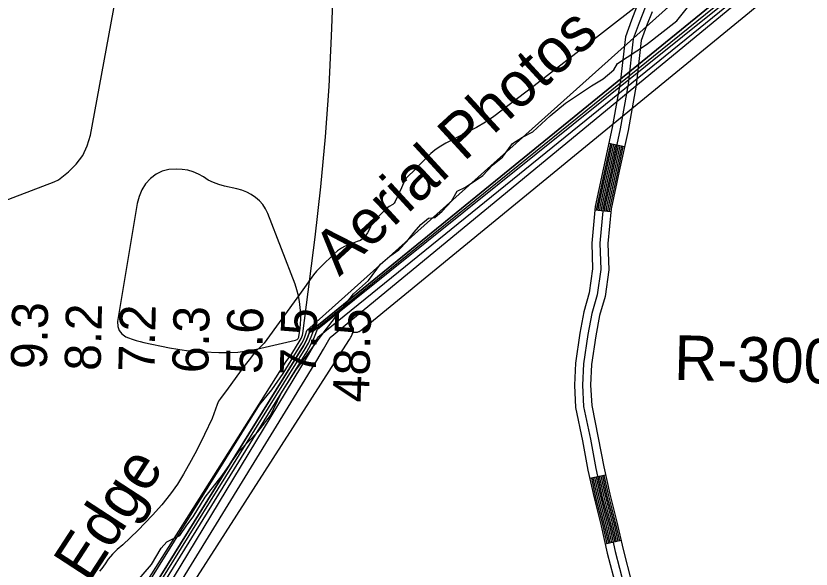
# Model space of a CAD drawing. Extents: x 3161665 to 3199565, y 885729 to 911164.
# Drawn here: x 3179374 to 3180851, y 899568 to 900595 of the extents above; entities that cross this region are included whole.
import ezdxf

# ---------------------------------------------------------------- set-up
doc = ezdxf.new("R2010")
doc.units = 0
for name, color, linetype in [('V-RIVR-EDGE', 7, 'Continuous'), ('V-RIVR-IDEN', 7, 'Continuous'), ('V-RIVR-RANG', 7, 'Continuous'), ('V-RIVR-RANG-IDEN', 7, 'Continuous'), ('V-ROAD-CNTR', 7, 'Continuous'), ('V-SITE-VEGE', 7, 'Continuous'), ('V-TOPO-DPTH', 7, 'Continuous'), ('V-TOPO-MAJR', 7, 'Continuous'), ('V-TOPO-MINR', 7, 'Continuous'), ('V-TOPO-WATR', 7, 'Continuous')]:
    doc.layers.add(name, color=color, linetype=linetype)

msp = doc.modelspace()

# ---------------------------------------------------------------- linework, layer by layer
at = {"layer": 'V-RIVR-EDGE'}
msp.add_lwpolyline([(3179591.2, 899536), (3179625.7, 899576.4), (3179643.6, 899606.3), (3179654, 899618), (3179678.4, 899630.1), (3179691.1, 899649.2), (3179702.8, 899664.9), (3179725.1, 899701.3), (3179756.9, 899741.2), (3179788.3, 899786.8), (3179823.2, 899822.3), (3179846.8, 899853.2), (3179866, 899893.1), (3179893.9, 899937.4), (3179944.9, 900005.9), (3180001.2, 900079.2), (3180029.1, 900103.9), (3180050.9, 900134.3), (3180068.3, 900149.1), (3180085.3, 900160.7), (3180100.1, 900176.4), (3180113.6, 900193.7), (3180126.3, 900207.6), (3180140.6, 900219.7), (3180152.4, 900221), (3180165.9, 900232.3), (3180183.3, 900250.9), (3180193.4, 900269.6), (3180209, 900276.9), (3180241.2, 900299), (3180259.5, 900317.7), (3180277.8, 900332.8), (3180289.6, 900348.9), (3180296.6, 900358.4), (3180315.3, 900370.1), (3180334.5, 900380.1), (3180366.7, 900409.6), (3180395, 900433.4), (3180443.3, 900465), (3180464.7, 900478.4), (3180484.7, 900495.3), (3180491.7, 900506.6), (3180545.7, 900542.1), (3180601.9, 900586.3), (3180624.1, 900613.7)], dxfattribs=at)
at = {"layer": 'V-ROAD-CNTR'}
for p, q in [((3180504.6, 900352), (3180475.3, 900358.3)), ((3180479.1, 900231.5), (3180449.3, 900234.2)), ((3180469.3, 899742.2), (3180440.1, 899735.7)), ((3180498.1, 899620.6), (3180468.8, 899614.1))]:
    msp.add_line(p, q, dxfattribs=at)
for points in [[(3180530.1, 900619.2), (3180517.6, 900587.4), (3180506.2, 900556.3), (3180496.4, 900470.6), (3180481.8, 900388.2), (3180465.5, 900313.1), (3180449.9, 900241.2), (3180443.7, 900173.2), (3180445.2, 900125.1), (3180439.1, 900080.5), (3180429, 900045.7), (3180421.8, 900005.7), (3180413.5, 899950.3), (3180411.4, 899909), (3180413.7, 899867.9), (3180426.4, 899805.9), (3180436.5, 899751.6), (3180448, 899699.9), (3180461.2, 899648.2), (3180472.6, 899597), (3180488.9, 899533.8)], [(3180543, 900611), (3180531.6, 900582.1), (3180520.9, 900552.8), (3180511.3, 900468.4), (3180496.5, 900385.3), (3180480.2, 900309.9), (3180464.7, 900239), (3180458.8, 900172.8), (3180460.3, 900124.3), (3180453.8, 900077.3), (3180443.6, 900042.3), (3180436.6, 900003.2), (3180428.4, 899948.8), (3180426.5, 899909.1), (3180428.6, 899869.9), (3180441.1, 899808.8), (3180451.2, 899754.6), (3180462.6, 899703.4), (3180475.8, 899651.7), (3180487.2, 899600.5), (3180503.1, 899538.7)], [(3180555.9, 900602.9), (3180545.7, 900576.8), (3180535.6, 900549.3), (3180526.1, 900466.3), (3180511.2, 900382.4), (3180494.8, 900306.7), (3180479.6, 900236.7), (3180473.8, 900172.3), (3180475.3, 900123.5), (3180468.5, 900074.2), (3180458.2, 900038.8), (3180451.4, 900000.8), (3180443.4, 899947.4), (3180441.5, 899909.1), (3180443.6, 899871.8), (3180455.9, 899811.7), (3180465.9, 899757.6), (3180477.2, 899706.9), (3180490.4, 899655.1), (3180501.8, 899604), (3180517.3, 899543.6)], [(3180478.3, 900357.7), (3180468.5, 900312.4), (3180452.9, 900240.8), (3180452.2, 900234)], [(3180481.2, 900357), (3180471.4, 900311.8), (3180455.8, 900240.3), (3180455.2, 900233.7)], [(3180484.1, 900356.4), (3180474.3, 900311.1), (3180458.8, 900239.9), (3180458.2, 900233.4)], [(3180487, 900355.8), (3180477.2, 900310.5), (3180461.8, 900239.4), (3180461.2, 900233.1)], [(3180490, 900355.1), (3180480.2, 900309.9), (3180464.7, 900239), (3180464.2, 900232.9)], [(3180492.9, 900354.5), (3180483.1, 900309.2), (3180467.7, 900238.5), (3180467.2, 900232.6)], [(3180495.8, 900353.9), (3180486, 900308.6), (3180470.7, 900238), (3180470.2, 900232.3)], [(3180498.8, 900353.2), (3180489, 900308), (3180473.7, 900237.6), (3180473.2, 900232.1)], [(3180501.7, 900352.6), (3180491.9, 900307.3), (3180476.6, 900237.1), (3180476.1, 900231.8)], [(3180443, 899736.4), (3180450.9, 899700.6), (3180464.1, 899648.9), (3180471.7, 899614.7)], [(3180445.9, 899737), (3180453.9, 899701.3), (3180467, 899649.6), (3180474.6, 899615.4)], [(3180448.8, 899737.7), (3180456.8, 899702), (3180469.9, 899650.3), (3180477.6, 899616)], [(3180451.8, 899738.3), (3180459.7, 899702.7), (3180472.9, 899651), (3180480.5, 899616.7)], [(3180454.7, 899739), (3180462.6, 899703.4), (3180475.8, 899651.7), (3180483.4, 899617.3)], [(3180457.6, 899739.6), (3180465.5, 899704.1), (3180478.7, 899652.3), (3180486.3, 899618)], [(3180460.6, 899740.3), (3180468.5, 899704.8), (3180481.6, 899653), (3180489.3, 899618.6)], [(3180463.5, 899740.9), (3180471.4, 899705.5), (3180484.5, 899653.7), (3180492.2, 899619.3)], [(3180466.4, 899741.6), (3180474.3, 899706.2), (3180487.5, 899654.4), (3180495.1, 899619.9)]]:
    msp.add_lwpolyline(points, dxfattribs=at)
at = {"layer": 'V-SITE-VEGE'}
for p, q in [((3180527.2, 900613), (3180469.2, 900567.9)), ((3180469.2, 900567.9), (3180336.5, 900465.6)), ((3180336.5, 900465.6), (3180261.8, 900408.6)), ((3180261.8, 900408.6), (3180254, 900403)), ((3180246, 900397.8), (3180229.5, 900388.2)), ((3180254, 900403), (3180246, 900397.8)), ((3180229.5, 900388.2), (3180195.2, 900370.7)), ((3180195.2, 900370.7), (3180172.6, 900358.7)), ((3180160.1, 900351.1), (3180152.1, 900345.7)), ((3180172.6, 900358.7), (3180160.1, 900351.1)), ((3180144.7, 900339.6), (3180127.8, 900322.8)), ((3180152.1, 900345.7), (3180144.7, 900339.6)), ((3180127.8, 900322.8), (3180111.3, 900305.6)), ((3180111.3, 900305.6), (3180104.9, 900299.7)), ((3180098.9, 900293.6), (3180095.8, 900288.8)), ((3180104.9, 900299.7), (3180098.9, 900293.6)), ((3180090, 900276.1), (3180078.7, 900250.6)), ((3180095.8, 900288.8), (3180090, 900276.1)), ((3180076.6, 900247.6), (3180073.8, 900245.1)), ((3180078.7, 900250.6), (3180076.6, 900247.6)), ((3180063.1, 900237.8), (3180052.7, 900227.7)), ((3180067.2, 900240.9), (3180063.1, 900237.8)), ((3180073.8, 900245.1), (3180067.2, 900240.9)), ((3180042.8, 900217.2), (3180036.5, 900209.8)), ((3180052.7, 900227.7), (3180042.8, 900217.2)), ((3180032.7, 900203.5), (3180029.6, 900196.7)), ((3180034.4, 900206.8), (3180032.7, 900203.5)), ((3180036.5, 900209.8), (3180034.4, 900206.8)), ((3180027.1, 900192.3), (3180022.8, 900186.3)), ((3180029.6, 900196.7), (3180027.1, 900192.3)), ((3180001.4, 900173.8), (3179992.8, 900170.5)), ((3180007.6, 900175.9), (3180001.4, 900173.8)), ((3180013.8, 900178.2), (3180007.6, 900175.9)), ((3180017.8, 900180.9), (3180013.8, 900178.2)), ((3180022.8, 900186.3), (3180017.8, 900180.9)), ((3179971.5, 900158.5), (3179964.6, 900152.6)), ((3179979, 900163.9), (3179971.5, 900158.5)), ((3179984.4, 900166.8), (3179979, 900163.9)), ((3179992.8, 900170.5), (3179984.4, 900166.8)), ((3179964.6, 900152.6), (3179941.6, 900130.6)), ((3179941.6, 900130.6), (3179932.2, 900121)), ((3179926.5, 900114), (3179900.5, 900077.4)), ((3179932.2, 900121), (3179926.5, 900114)), ((3179900.5, 900077.4), (3179868.1, 900032.3)), ((3179868.1, 900032.3), (3179835.2, 899987.6)), ((3179828.5, 899980.6), (3179821.3, 899974.1)), ((3179832, 899983.9), (3179828.5, 899980.6)), ((3179835.2, 899987.6), (3179832, 899983.9)), ((3179816.9, 899969.4), (3179806.9, 899956.6)), ((3179821.3, 899974.1), (3179816.9, 899969.4)), ((3179806.9, 899956.6), (3179797.1, 899943.7)), ((3179797.1, 899943.7), (3179768, 899903.7)), ((3179768, 899903.7), (3179753.6, 899884.8)), ((3179750.3, 899879.3), (3179747.6, 899873.4)), ((3179753.6, 899884.8), (3179750.3, 899879.3)), ((3179747.6, 899873.4), (3179738.2, 899847.4)), ((3179738.2, 899847.4), (3179724.4, 899817.9)), ((3179724.4, 899817.9), (3179709.9, 899788.7)), ((3179709.9, 899788.7), (3179699.6, 899769.6)), ((3179699.6, 899769.6), (3179685.3, 899744.2)), ((3179685.3, 899744.2), (3179673.8, 899725.5)), ((3179673.8, 899725.5), (3179661.2, 899707.6)), ((3179661.2, 899707.6), (3179644.8, 899687.2)), ((3179644.8, 899687.2), (3179627.4, 899667.6)), ((3179627.4, 899667.6), (3179614.1, 899653.5)), ((3179614.1, 899653.5), (3179600.4, 899639.6)), ((3179600.4, 899639.6), (3179572.4, 899612.7)), ((3179572.4, 899612.7), (3179561.6, 899604.1)), ((3179561.6, 899604.1), (3179553.2, 899595.2)), ((3179545.3, 899585.9), (3179539.4, 899577.4)), ((3179553.2, 899595.2), (3179545.3, 899585.9)), ((3179533.6, 899568.7), (3179529, 899563.5)), ((3179539.4, 899577.4), (3179533.6, 899568.7))]:
    msp.add_line(p, q, dxfattribs=at)
at = {"layer": 'V-TOPO-DPTH'}
for points in [[(3179376.9, 899164.6), (3179875.7, 899953.1), (3179886.4, 899967.5), (3179902.2, 899992.9), (3179903.8, 899995.8), (3179905.1, 899998.8), (3179906, 900002), (3179906.6, 900005.2), (3179929.5, 900184.4), (3179940.1, 900277.4), (3179949.1, 900370.5), (3179955.6, 900463.8), (3179960.4, 900557.3), (3179967, 900730.1), (3179969.2, 900751.4), (3179973, 900772.2), (3179979.3, 900792.5), (3180551.9, 901423.1), (3180907.5, 901830.9)], [(3179376.9, 899164.6), (3179875.7, 899953.1), (3179886.4, 899967.5), (3179902.2, 899992.9), (3179903.8, 899995.8), (3179905.1, 899998.8), (3179906, 900002), (3179906.6, 900005.2), (3179929.5, 900184.4), (3179940.1, 900277.4), (3179949.1, 900370.5), (3179955.6, 900463.8), (3179960.4, 900557.3), (3179967, 900730.1), (3179969.2, 900751.4), (3179973, 900772.2), (3179979.3, 900792.5), (3180551.9, 901423.1), (3180907.5, 901830.9)], [(3181327, 901316.7), (3180807.8, 900730.2), (3180804, 900727.3), (3180802, 900726), (3180799.9, 900724.7), (3179919.4, 900007.7), (3179916.4, 899998.9), (3179912.6, 899990.4), (3179908.1, 899982.1), (3179403, 899170.1)]]:
    msp.add_lwpolyline(points, dxfattribs=at)
at = {"layer": 'V-TOPO-MAJR'}
msp.add_lwpolyline([(3179443.9, 899184.5), (3179917.4, 899965.8), (3179926.4, 899982), (3179934.8, 899998.5), (3180817.8, 900714.1), (3180827.9, 900724.1), (3180828.6, 900724.9)], dxfattribs=at)
at = {"layer": 'V-TOPO-MINR'}
for points in [[(3179388.5, 899170.3), (3179826.5, 899872.9), (3179849.4, 899900.9), (3179870.4, 899930.9), (3179905.1, 899987.5), (3179908.2, 899993.1), (3179910.8, 899998.9), (3179912.7, 900004.8), (3179914.2, 900011), (3180721.8, 900734), (3181306.5, 901320.2)], [(3179403, 899170.1), (3179908.1, 899982.1), (3179912.6, 899990.4), (3179916.4, 899998.9), (3179919.4, 900007.7), (3180799.9, 900724.7), (3180802, 900726), (3180804, 900727.3), (3180807.8, 900730.2), (3181327, 901316.7)], [(3179431.6, 899190.9), (3179914.3, 899971.2), (3179921.6, 899984.8), (3179928.3, 899998.8), (3179933.9, 900013.2), (3180815.5, 900720.4), (3180822.3, 900727.1), (3181362.1, 901319)], [(3179455.5, 899178.3), (3179932.9, 899955), (3179945.4, 899976.3), (3179957.5, 899997.9), (3180820.1, 900707.8), (3180834, 900720.7), (3181385.9, 901308.7)], [(3179013, 900122.1), (3179445, 900286.7), (3179452.6, 900290.8), (3179471.3, 900305.5), (3179485.9, 900319.9), (3179498, 900335.8), (3179506.4, 900353.9), (3179512.3, 900373.5), (3179585, 900767.5)], [(3179426.5, 899196.8), (3179911.2, 899976.7), (3179917.1, 899987.6), (3179922.3, 899998.8), (3179926.4, 900010.5), (3180813.3, 900726.7), (3180815.8, 900729.2)], [(3180005.4, 900007.9), (3180008.6, 900007.7), (3180011, 900008.7), (3180011.5, 900009), (3180015.2, 900011.7), (3180017.5, 900013.5), (3180019.8, 900015.2), (3180022.1, 900017), (3180024.4, 900018.9), (3180884.2, 900723.8)], [(3179896.1, 899994.1), (3179898, 899996.2), (3179899.5, 899998.5), (3179899.7, 899999), (3179899.7, 899999.3), (3179901.7, 900015.1), (3179902.5, 900023.4), (3179903, 900031.6), (3179902.9, 900039.8), (3179902.5, 900048), (3179902.1, 900053.7), (3179900.7, 900064.7), (3179898.8, 900075.5), (3179895.9, 900086.1), (3179892.3, 900096.6), (3179841.8, 900228), (3179837.6, 900236.6), (3179832.6, 900244.6), (3179826.3, 900251.7), (3179819.2, 900258.1), (3179811.1, 900263.4), (3179802.6, 900267.9), (3179793.7, 900271.3), (3179784.4, 900273.9), (3179761.1, 900278.9), (3179750.7, 900281.8), (3179740.7, 900285.5), (3179731.2, 900290.3), (3179722, 900296), (3179712.8, 900301.4), (3179703.2, 900305.7), (3179693, 900308.4), (3179682.5, 900309.9), (3179671.2, 900310.6), (3179658, 900309.8), (3179645.6, 900306.9), (3179634.2, 900301.1), (3179623.6, 900293.2), (3179614.8, 900283), (3179607.6, 900271.9), (3179602.6, 900259.7), (3179599.1, 900246.7), (3179562.7, 900027.3), (3179563.1, 900018.4), (3179565.5, 900010.6), (3179570.8, 900004.4), (3179578.1, 899999.3), (3179583.1, 899997.2), (3179590, 899994.5), (3179597.1, 899992.1), (3179604.3, 899990.1), (3179611.6, 899988.4), (3179659, 899978.9), (3179674.8, 899976.1), (3179690.8, 899973.8), (3179706.8, 899972.2), (3179722.9, 899971.1), (3179750.8, 899969.9), (3179768.4, 899969.8), (3179785.9, 899970.7), (3179803.3, 899973), (3179820.6, 899976.2), (3179893.5, 899993), (3179896.1, 899994.1)], [(3179477.6, 899011.9), (3179472.6, 899040.2), (3179469.3, 899072.3), (3179467.5, 899104.6), (3179466.5, 899163.5), (3179466.4, 899166.5), (3179466.5, 899169.5), (3179466.6, 899172.5), (3179992.3, 899992.4), (3179993.6, 899994.4), (3179995.9, 899998.5), (3179997, 900000.5), (3179998.7, 900003.9), (3180000.6, 900007.4), (3180001.1, 900007.7), (3180002.2, 900007.8), (3180005.4, 900007.9)]]:
    msp.add_lwpolyline(points, dxfattribs=at)
at = {"layer": 'V-TOPO-WATR'}
msp.add_lwpolyline([(3179376.9, 899164.6), (3179875.7, 899953.1), (3179886.4, 899967.5), (3179902.2, 899992.9), (3179903.8, 899995.8), (3179905.1, 899998.8), (3179906, 900002), (3179906.6, 900005.2), (3179929.5, 900184.4), (3179940.1, 900277.4), (3179949.1, 900370.5), (3179955.6, 900463.8), (3179960.4, 900557.3), (3179967, 900730.1), (3179969.2, 900751.4), (3179973, 900772.2), (3179979.3, 900792.5), (3180551.9, 901423.1), (3180907.5, 901830.9)], dxfattribs=at)

# ---------------------------------------------------------------- texts
at = {"layer": 'V-RIVR-IDEN'}
for s, rotation, p in [('Aerial Photos', 42.6465, (3179974.6, 900109.9)), ('Waters Edge', 56.9525, (3179300.4, 899219.5))]:
    msp.add_text(s, height=83, rotation=rotation, dxfattribs=at).set_placement(p)
at = {"layer": 'V-RIVR-RANG'}
for s, rotation, p in [('9.3', 88.7256, (3179431.1, 899938.4)), ('8.2', 88.7256, (3179531, 899935.4)), ('7.2', 88.7256, (3179631, 899933.5)), ('6.3', 88.7256, (3179731, 899931)), ('5.6', 88.7256, (3179831, 899929.5)), ('7.5', 88.7256, (3179931, 899927.1)), ('48.5', 88.4383, (3180029.3, 899876.7))]:
    msp.add_text(s, height=67, rotation=rotation, dxfattribs=at).set_placement(p)
at = {"layer": 'V-RIVR-RANG-IDEN'}
msp.add_text('R-300.9', height=83, rotation=358.5757, dxfattribs=at).set_placement((3180596.1, 899919.3))

doc.saveas('drawing.dxf')
